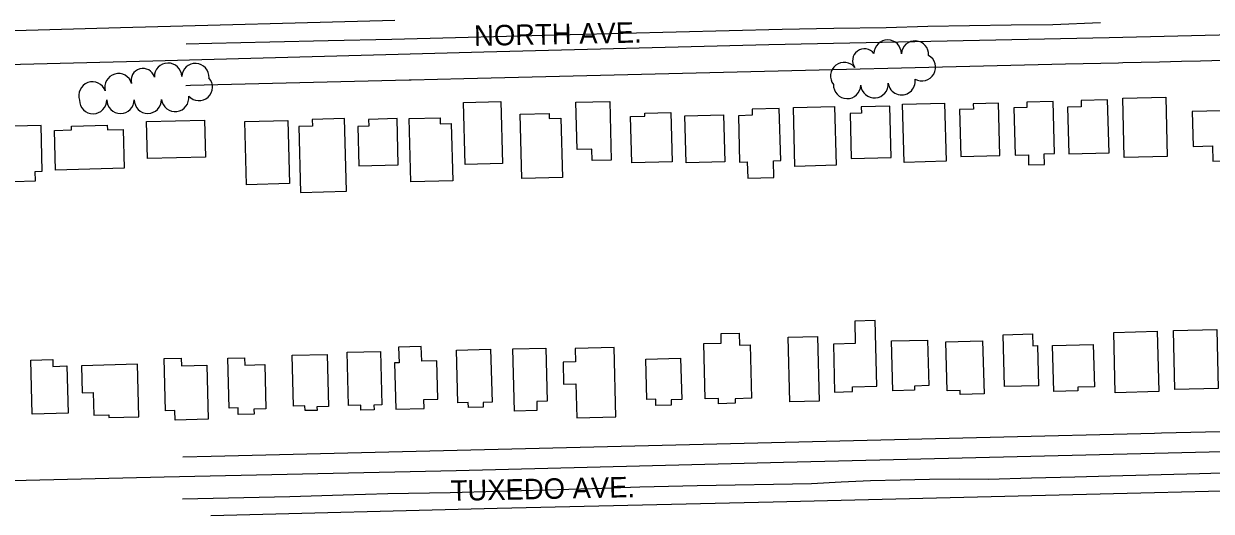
# Model space of a CAD drawing. Extents: x -25029 to 2274964, y -81170 to 687028.
# Drawn here: x -18487 to -17619, y -65597 to -65240 of the extents above; entities that cross this region are included whole.
import ezdxf

# ---------------------------------------------------------------- set-up
doc = ezdxf.new("R2010")
doc.units = 0
for name, color, linetype in [('81911BEA - RW_X_Fee_RW', 7, 'Continuous'), ('BLDG', 7, 'Continuous'), ('GE_X_CL_2000', 7, 'Continuous'), ('ROAD', 7, 'Continuous'), ('ROAD-NAME', 7, 'Continuous'), ('TREES', 7, 'Continuous')]:
    doc.layers.add(name, color=color, linetype=linetype)

msp = doc.modelspace()

# ---------------------------------------------------------------- linework, layer by layer
at = {"layer": '81911BEA - RW_X_Fee_RW'}
for points in [[(-17146.08, -65255.72), (-17186.07, -65256.7), (-17226.06, -65257.67), (-17266.05, -65258.65), (-17306.04, -65259.62), (-17346.03, -65260.6), (-17386.02, -65261.57), (-17426.01, -65262.55), (-17466, -65263.52), (-17505.99, -65264.5), (-17545.98, -65265.47), (-17565.97, -65265.96), (-17585.96, -65266.45), (-17626.77, -65267.44), (-17640.76, -65267.78), (-17656.77, -65268.17)], [(-17656.77, -65268.17), (-17683.75, -65268.83), (-17686.76, -65268.9), (-17725.67, -65269.85), (-17765.65, -65270.83), (-17805.64, -65271.8), (-17845.63, -65272.78), (-17885.62, -65273.75), (-17925.61, -65274.73), (-17965.6, -65275.7), (-18005.59, -65276.68), (-18045.58, -65277.65)], [(-18045.58, -65277.65), (-18085.57, -65278.63), (-18125.56, -65279.6), (-18165.55, -65280.58), (-18204.03, -65281.52), (-18205.53, -65281.55), (-18245.52, -65282.53), (-18285.51, -65283.5), (-18325.5, -65284.48), (-18365.49, -65285.45), (-18368.82, -65285.54)], [(-17115.76, -65526.6), (-17170.74, -65527.94), (-17220.73, -65529.16), (-17270.72, -65530.38), (-17300.71, -65531.11), (-17340.7, -65532.08), (-17410.68, -65533.79), (-17460.66, -65535.01), (-17500.65, -65535.98), (-17550.64, -65537.2), (-17601.78, -65538.45), (-17655.36, -65539.76), (-17660.61, -65539.88), (-17700.6, -65540.86), (-17740.59, -65541.83), (-17780.58, -65542.81), (-17820.57, -65543.78), (-17860.56, -65544.76), (-17900.55, -65545.73), (-17950.53, -65546.95), (-18000.52, -65548.17)], [(-18000.52, -65548.17), (-18050.5, -65549.39), (-18100.49, -65550.61), (-18140.48, -65551.58), (-18180.47, -65552.56), (-18220.46, -65553.53), (-18260.45, -65554.51), (-18300.44, -65555.48), (-18350.42, -65556.7), (-18371.16, -65557.21)]]:
    msp.add_lwpolyline(points, dxfattribs=at)
at = {"layer": 'BLDG'}
for points in [[(-17652.2, -65293.9), (-17651.15, -65337.3), (-17682.58, -65338.06), (-17683.62, -65294.66)], [(-17604.7, -65293.64), (-17604.22, -65313.31), (-17611.23, -65313.48), (-17611.47, -65303.9), (-17632.87, -65304.41), (-17632.25, -65329.92), (-17618.03, -65329.58), (-17617.77, -65340.68), (-17601.08, -65340.28), (-17601.16, -65336.95), (-17571.68, -65336.24), (-17572.73, -65292.87)], [(-18138.61, -65297.07), (-18137.42, -65342.41), (-18164.55, -65343.12), (-18165.74, -65297.78)], [(-18058.9, -65296.99), (-18057.77, -65339.88), (-18071.8, -65340.25), (-18072.02, -65331.9), (-18082.78, -65332.18), (-18083.69, -65297.64)], [(-17954.8, -65302.73), (-17954.68, -65307.16), (-17964.82, -65307.43), (-17963.93, -65341.37), (-17958.32, -65341.22), (-17958.01, -65353.13), (-17938.86, -65352.63), (-17939.18, -65340.45), (-17933.88, -65340.31), (-17934.88, -65302.21)], [(-17894.42, -65300.62), (-17893.29, -65343.7), (-17923.47, -65344.49), (-17924.6, -65301.41)], [(-17874.95, -65300.93), (-17874.83, -65305.5), (-17883.15, -65305.72), (-17882.29, -65338.67), (-17853.03, -65337.9), (-17854.02, -65300.38)], [(-17814, -65298.3), (-17812.88, -65340.8), (-17843.64, -65341.61), (-17844.75, -65299.1)], [(-17793.07, -65298.75), (-17792.97, -65302.64), (-17803.1, -65302.91), (-17802.21, -65337.22), (-17773.68, -65336.47), (-17774.68, -65298.27)], [(-17753.94, -65297.5), (-17753.84, -65301.38), (-17763.26, -65301.63), (-17762.35, -65336.37), (-17752.73, -65336.12), (-17752.54, -65343.45), (-17741, -65343.14), (-17741.21, -65335.33), (-17733.54, -65335.13), (-17734.54, -65296.99)], [(-17714.24, -65296.42), (-17714.12, -65301), (-17724.04, -65301.26), (-17723.14, -65335.42), (-17693.75, -65334.65), (-17694.76, -65295.91)], [(-18354.58, -65337.7), (-18397, -65338.81), (-18397.7, -65311.78), (-18355.29, -65310.67)], [(-18294.32, -65310.87), (-18293.11, -65357.14), (-18324.6, -65357.96), (-18325.81, -65311.7)], [(-18276.44, -65310.2), (-18276.32, -65315.09), (-18286.2, -65315.35), (-18284.94, -65363.6), (-18251.4, -65362.72), (-18252.8, -65309.59)], [(-18235.29, -65310.14), (-18235.16, -65315.04), (-18243.08, -65315.25), (-18242.32, -65344.23), (-18213.48, -65343.48), (-18214.37, -65309.59)], [(-18182.98, -65309), (-18182.87, -65313.32), (-18174.84, -65313.11), (-18173.74, -65355.09), (-18204.45, -65355.9), (-18205.66, -65309.59)], [(-18103.22, -65305.87), (-18103.13, -65309.56), (-18094.66, -65309.34), (-18093.53, -65352.55), (-18123.08, -65353.33), (-18124.31, -65306.42)], [(-18033.15, -65307.82), (-18033.21, -65305.64), (-18014.25, -65305.14), (-18013.31, -65341.24), (-18042.73, -65342.01), (-18043.62, -65308.1)], [(-17975.62, -65306.89), (-17974.72, -65341.24), (-18003.06, -65341.98), (-18003.96, -65307.63)], [(-18524.13, -65348.03), (-18495.33, -65347.28), (-18495.12, -65355.46), (-18478.85, -65355.03), (-18479.03, -65348.19), (-18473.87, -65348.06), (-18474.74, -65314.62), (-18524.97, -65315.94)], [(-18465.01, -65318.15), (-18452.36, -65317.82), (-18452.43, -65315.06), (-18426.28, -65314.38), (-18426.19, -65317.82), (-18414.81, -65317.53), (-18414.07, -65345.89), (-18464.25, -65347.21)], [(-17879.72, -65457.69), (-17879.29, -65474.1), (-17895.32, -65474.52), (-17894.4, -65509.56), (-17881.35, -65509.22), (-17881.44, -65505.84), (-17863.5, -65505.37), (-17864.76, -65457.3)], [(-17977.29, -65473.82), (-17977.48, -65466.79), (-17964.27, -65466.45), (-17964.04, -65475.19), (-17956.12, -65474.99), (-17955.09, -65514.11), (-17967.22, -65514.43), (-17967.13, -65517.8), (-17979.31, -65518.11), (-17979.41, -65514.2), (-17988.98, -65514.45), (-17990.04, -65474.15)], [(-17749.74, -65467.1), (-17749.51, -65475.73), (-17746.07, -65475.64), (-17745.31, -65504.98), (-17770.28, -65505.63), (-17771.28, -65467.66)], [(-17658.52, -65465.09), (-17657.37, -65509.19), (-17689.19, -65510.03), (-17690.34, -65465.93)], [(-17614.91, -65463.9), (-17613.87, -65507.06), (-17645.69, -65507.83), (-17646.73, -65464.67)], [(-18196.4, -65487.04), (-18196.69, -65476.2), (-18213.24, -65476.63), (-18212.94, -65488.09), (-18216.16, -65488.18), (-18215.27, -65522.16), (-18194.63, -65521.62), (-18194.81, -65514.99), (-18184.52, -65514.72), (-18185.25, -65486.75)], [(-17906.94, -65468.89), (-17905.7, -65516.18), (-17927.19, -65516.75), (-17928.43, -65469.45)], [(-17826.42, -65471.54), (-17825.54, -65504.88), (-17836.08, -65505.15), (-17836, -65508.18), (-17851.95, -65508.6), (-17852.9, -65472.23)], [(-17786.18, -65472.02), (-17785.16, -65510.85), (-17802.53, -65511.31), (-17802.61, -65508.5), (-17812.16, -65508.75), (-17813.1, -65472.73)], [(-17705.29, -65474.78), (-17704.48, -65505.79), (-17716.61, -65506.11), (-17716.54, -65508.69), (-17734.23, -65509.15), (-17735.11, -65475.56)], [(-18372.25, -65484.8), (-18372.1, -65490.45), (-18353.45, -65489.96), (-18352.42, -65529.45), (-18376.71, -65530.09), (-18376.9, -65523.1), (-18383.75, -65523.28), (-18384.75, -65485.12)], [(-18325.9, -65484.45), (-18325.76, -65489.87), (-18311.19, -65489.48), (-18310.34, -65521.88), (-18319.09, -65522.11), (-18319, -65525.7), (-18330.59, -65526.01), (-18330.72, -65521.11), (-18337.24, -65521.28), (-18338.19, -65484.77)], [(-18265.59, -65482.04), (-18264.59, -65520.25), (-18272.98, -65520.47), (-18272.92, -65522.95), (-18281.64, -65523.18), (-18281.73, -65519.75), (-18290.11, -65519.97), (-18291.09, -65482.71)], [(-18226.49, -65479.82), (-18225.47, -65519.03), (-18231.34, -65519.19), (-18231.25, -65522.59), (-18240.84, -65522.84), (-18240.93, -65519.28), (-18249.87, -65519.51), (-18250.89, -65480.46)], [(-18145.98, -65478.21), (-18144.96, -65517.06), (-18151.48, -65517.23), (-18151.39, -65520.62), (-18162.28, -65520.9), (-18162.38, -65517.14), (-18170.03, -65517.34), (-18171.03, -65478.87)], [(-18105.63, -65477.45), (-18104.61, -65516.28), (-18112.25, -65516.48), (-18112.07, -65523.16), (-18128.54, -65523.59), (-18129.73, -65478.08)], [(-18084.16, -65477.77), (-18083.91, -65487.41), (-18093.02, -65487.65), (-18092.6, -65503.86), (-18083.57, -65503.63), (-18082.92, -65528.45), (-18054.31, -65527.7), (-18055.63, -65477.02)], [(-18007.04, -65484.8), (-18006.25, -65515.08), (-18013.99, -65515.28), (-18013.89, -65519.09), (-18025.13, -65519.39), (-18025.25, -65514.85), (-18031.71, -65515.02), (-18032.48, -65485.46)], [(-18466.2, -65485.88), (-18466.08, -65490.78), (-18455.92, -65490.51), (-18455.02, -65525.06), (-18481.14, -65525.74), (-18482.17, -65486.3)], [(-18444.7, -65510.11), (-18436.58, -65509.9), (-18436.15, -65526.51), (-18425.25, -65526.22), (-18425.19, -65528.28), (-18403.12, -65527.7), (-18404.13, -65489.21), (-18445.22, -65490.29)]]:
    msp.add_lwpolyline(points, close=True, dxfattribs=at)
at = {"layer": 'GE_X_CL_2000'}
for points in [[(-17700.09, -65239.45), (-17734.93, -65241.02), (-17765.41, -65241.17), (-17795.9, -65241.6), (-17826.38, -65242.3), (-17856.85, -65243.28), (-17894.88, -65243.69), (-17932.9, -65244.37), (-18087.92, -65248.39), (-18218.23, -65251.62), (-18264.86, -65252.77), (-18307.41, -65253.76), (-18349.97, -65254.67), (-18368.56, -65255.21)], [(-17536.41, -65566.6), (-17627.71, -65569.48), (-17692.92, -65571), (-17718.84, -65571.78), (-17750.35, -65572.49), (-17781.85, -65573.47), (-17803.44, -65573.38), (-17825.02, -65573.52), (-17846.61, -65573.92), (-17868.18, -65574.57), (-17889.75, -65575.46), (-17911.31, -65576.61), (-17995, -65578.18), (-18036.84, -65579.22), (-18071.49, -65580.35), (-18106.15, -65581.4), (-18140.81, -65582.36), (-18175.47, -65583.24), (-18221.09, -65584.09), (-18253.7, -65584.94), (-18292.8, -65586.29), (-18371.42, -65587.98)]]:
    msp.add_lwpolyline(points, dxfattribs=at)
at = {"layer": 'ROAD'}
for points in [[(-18216, -65237.88), (-18416.7, -65243.29), (-18580.36, -65247.9)], [(-18644.63, -65273.6), (-18393.06, -65267.43), (-18150.84, -65260.74), (-17942.58, -65255.45), (-17693.71, -65250.17)], [(-17693.71, -65250.17), (-17502.73, -65245.65)], [(-17660.42, -65583.01), (-17581.53, -65581.11), (-17380.36, -65575.64), (-17212.96, -65571.01), (-17089.38, -65568.77), (-16897.89, -65564.18), (-16741.55, -65560.13), (-16539.88, -65555.32), (-16391.68, -65552.09), (-16259.66, -65548.08), (-16190.86, -65544.49), (-16185.07, -65544.16), (-16179.66, -65545.23), (-16175.43, -65547.75), (-16171.79, -65551.44), (-16170.14, -65555.63), (-16169.01, -65560.69), (-16167.12, -65623.33)], [(-17660.41, -65554.6), (-17931.78, -65561.08), (-18171.2, -65567.16), (-18384.65, -65571.8), (-18597.02, -65577.07)], [(-17550.69, -65551.75), (-17660.41, -65554.6)], [(-18350.66, -65599.83), (-18141.32, -65594.45), (-17939.38, -65589.82), (-17660.42, -65583.01)]]:
    msp.add_lwpolyline(points, dxfattribs=at)
at = {"layer": 'TREES'}
for centre, radius, start, end in [((-17872.59, -65267.13), 8.66, 36.64967, 216.64967), ((-17855.64, -65262.02), 10, 359.6446, 179.6446), ((-17835.66, -65262.72), 10, 356.34787, 176.34787), ((-17830.62, -65272.05), 10, 240.3957, 60.3957), ((-18418.14, -65286.6), 10, 15.85134, 195.85134), ((-18400.21, -65281.51), 8.64, 15.85134, 195.85134), ((-18381.9, -65278.93), 10, 1.25037, 181.25037), ((-18361.91, -65279.22), 10, 357.08658, 177.08658), ((-17887.4, -65278.47), 10, 38.11451, 218.11451), ((-18437.18, -65292.7), 10, 19.63969, 199.63969), ((-18359.35, -65286.43), 10, 222.08922, 42.08922), ((-17885.28, -65284.94), 10, 178.31198, 358.31198), ((-17865.31, -65284.46), 10, 184.45245, 4.45245), ((-17845.45, -65282.21), 10, 188.44068, 8.44068), ((-18376.68, -65294.42), 10, 187.39925, 7.39925), ((-18436.6, -65296), 10, 180.32954, 0.32954), ((-18416.6, -65295.88), 10, 180.32954, 0.32954), ((-18396.6, -65295.77), 10, 180.32954, 0.32954)]:
    msp.add_arc(centre, radius, start, end, dxfattribs=at)

# ---------------------------------------------------------------- texts
at = {"layer": 'ROAD-NAME'}
for s, p in [('NORTH AVE.', (-18157.94, -65256.46)), ('TUXEDO AVE.', (-18175.04, -65589.24))]:
    msp.add_text(s, height=15, rotation=1.19807, dxfattribs=at).set_placement(p)

doc.saveas('drawing.dxf')
